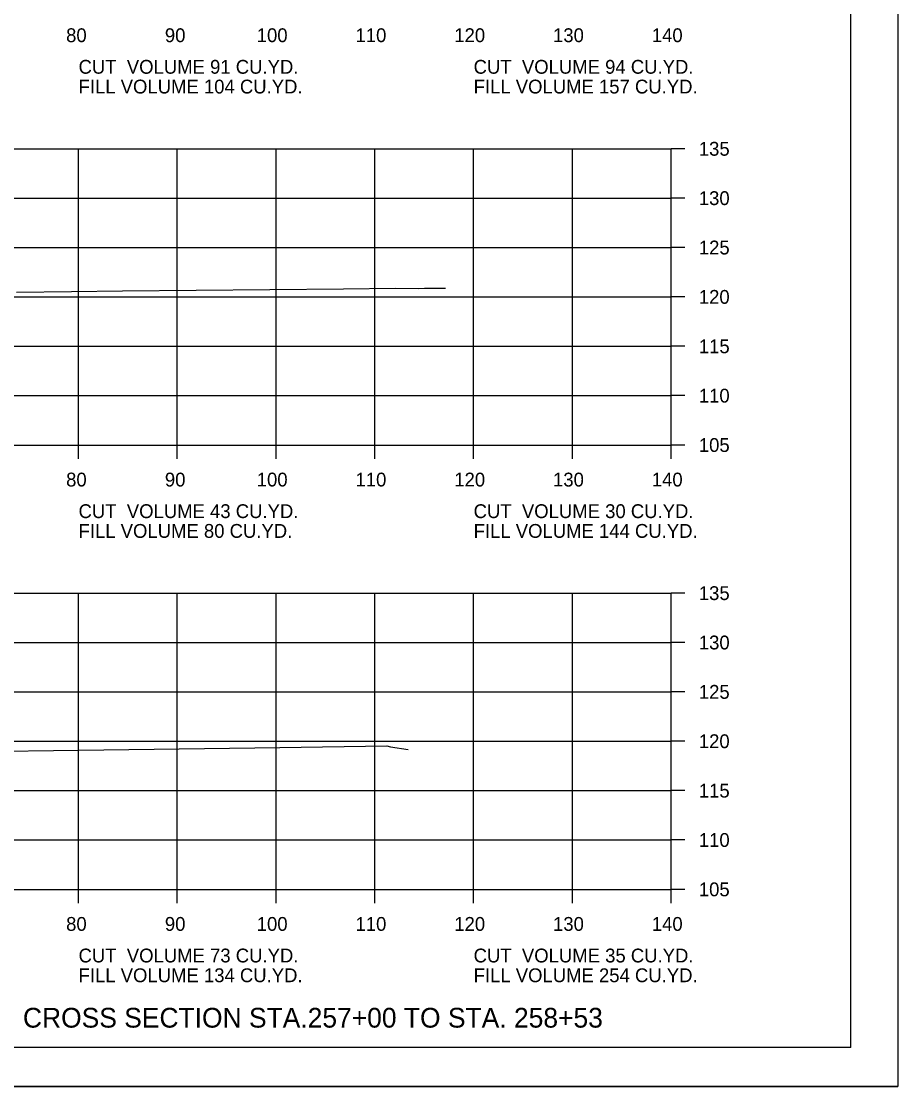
# Model space of a CAD drawing. Extents: x 1175611 to 1176402, y -433344 to -416213.
# Drawn here: x 1175855.2 to 1175943.9, y -420543.3 to -420435.4 of the extents above; entities that cross this region are included whole.
import ezdxf

# ---------------------------------------------------------------- set-up
doc = ezdxf.new("R2010")
doc.units = 0
for name, color, linetype in [('Default', 7, 'Continuous'), ('R_Axis', 7, 'Continuous'), ('R_Axis Annot', 7, 'Continuous'), ('R_Border', 7, 'Continuous'), ('R_Draft', 7, 'Continuous'), ('R_Exist Surface', 7, 'Continuous'), ('R_Grid', 7, 'Continuous'), ('R_No Plot', 7, 'Continuous')]:
    doc.layers.add(name, color=color, linetype=linetype)

msp = doc.modelspace()

# ---------------------------------------------------------------- linework, layer by layer
at = {"layer": 'R_Axis'}
for p, q in [((1175920.97, -420478.27), (1175920.97, -420448.27)), ((1175922.37, -420448.27), (1175920.97, -420448.27)), ((1175922.37, -420453.27), (1175920.97, -420453.27)), ((1175922.37, -420458.27), (1175920.97, -420458.27)), ((1175922.37, -420463.27), (1175920.97, -420463.27)), ((1175922.37, -420468.27), (1175920.97, -420468.27)), ((1175922.37, -420473.27), (1175920.97, -420473.27)), ((1175640.97, -420478.27), (1175920.97, -420478.27)), ((1175860.97, -420479.67), (1175860.97, -420478.27)), ((1175870.97, -420479.67), (1175870.97, -420478.27)), ((1175880.97, -420479.67), (1175880.97, -420478.27)), ((1175890.97, -420479.67), (1175890.97, -420478.27)), ((1175900.97, -420479.67), (1175900.97, -420478.27)), ((1175910.97, -420479.67), (1175910.97, -420478.27)), ((1175920.97, -420479.67), (1175920.97, -420478.27)), ((1175922.37, -420478.27), (1175920.97, -420478.27)), ((1175920.97, -420523.27), (1175920.97, -420493.27)), ((1175922.37, -420493.27), (1175920.97, -420493.27)), ((1175922.37, -420498.27), (1175920.97, -420498.27)), ((1175922.37, -420503.27), (1175920.97, -420503.27)), ((1175922.37, -420508.27), (1175920.97, -420508.27)), ((1175922.37, -420513.27), (1175920.97, -420513.27)), ((1175922.37, -420518.27), (1175920.97, -420518.27)), ((1175640.97, -420523.27), (1175920.97, -420523.27)), ((1175860.97, -420524.67), (1175860.97, -420523.27)), ((1175870.97, -420524.67), (1175870.97, -420523.27)), ((1175880.97, -420524.67), (1175880.97, -420523.27)), ((1175890.97, -420524.67), (1175890.97, -420523.27)), ((1175900.97, -420524.67), (1175900.97, -420523.27)), ((1175910.97, -420524.67), (1175910.97, -420523.27)), ((1175920.97, -420524.67), (1175920.97, -420523.27)), ((1175922.37, -420523.27), (1175920.97, -420523.27))]:
    msp.add_line(p, q, dxfattribs=at)
at = {"layer": 'R_Border'}
for q in [(1175939.15, -420333.81), (1175622.97, -420539.27)]:
    msp.add_line((1175939.15, -420539.27), q, dxfattribs=at)
at = {"layer": 'R_Exist Surface'}
for points in [[(1175854.69, -420462.8), (1175860.26, -420462.73), (1175865.41, -420462.67), (1175887.81, -420462.46), (1175893.04, -420462.38), (1175895.36, -420462.41), (1175895.99, -420462.37), (1175898.13, -420462.37)], [(1175830.39, -420509.58), (1175881.35, -420508.89), (1175892.18, -420508.73), (1175892.55, -420508.83), (1175894.35, -420509.12)]]:
    msp.add_lwpolyline(points, dxfattribs=at)
at = {"layer": 'R_Grid'}
for p, q in [((1175640.97, -420448.27), (1175920.97, -420448.27)), ((1175860.97, -420478.27), (1175860.97, -420448.27)), ((1175870.97, -420478.27), (1175870.97, -420448.27)), ((1175880.97, -420478.27), (1175880.97, -420448.27)), ((1175890.97, -420478.27), (1175890.97, -420448.27)), ((1175900.97, -420478.27), (1175900.97, -420448.27)), ((1175910.97, -420478.27), (1175910.97, -420448.27)), ((1175920.97, -420478.27), (1175920.97, -420448.27)), ((1175640.97, -420453.27), (1175920.97, -420453.27)), ((1175640.97, -420458.27), (1175920.97, -420458.27)), ((1175640.97, -420463.27), (1175920.97, -420463.27)), ((1175640.97, -420468.27), (1175920.97, -420468.27)), ((1175640.97, -420473.27), (1175920.97, -420473.27)), ((1175640.97, -420478.27), (1175920.97, -420478.27)), ((1175640.97, -420493.27), (1175920.97, -420493.27)), ((1175860.97, -420523.27), (1175860.97, -420493.27)), ((1175870.97, -420523.27), (1175870.97, -420493.27)), ((1175880.97, -420523.27), (1175880.97, -420493.27)), ((1175890.97, -420523.27), (1175890.97, -420493.27)), ((1175900.97, -420523.27), (1175900.97, -420493.27)), ((1175910.97, -420523.27), (1175910.97, -420493.27)), ((1175920.97, -420523.27), (1175920.97, -420493.27)), ((1175640.97, -420498.27), (1175920.97, -420498.27)), ((1175640.97, -420503.27), (1175920.97, -420503.27)), ((1175640.97, -420508.27), (1175920.97, -420508.27)), ((1175640.97, -420513.27), (1175920.97, -420513.27)), ((1175640.97, -420518.27), (1175920.97, -420518.27)), ((1175640.97, -420523.27), (1175920.97, -420523.27))]:
    msp.add_line(p, q, dxfattribs=at)
at = {"layer": 'R_No Plot'}
msp.add_line((1175610.57, -420543.25), (1175943.91, -420543.25), dxfattribs=at)
msp.add_lwpolyline([(1175610.57, -420329.92), (1175943.91, -420329.92), (1175943.91, -420543.25), (1175610.57, -420543.25)], close=True, dxfattribs=at)

# ---------------------------------------------------------------- texts
at = {"layer": 'Default'}
for s, p in [('CUT  VOLUME 91 CU.YD.', (1175860.97, -420440.67)), ('CUT  VOLUME 94 CU.YD.', (1175900.97, -420440.67)), ('FILL VOLUME 104 CU.YD.', (1175860.97, -420442.67)), ('FILL VOLUME 157 CU.YD.', (1175900.97, -420442.67)), ('CUT  VOLUME 43 CU.YD.', (1175860.97, -420485.67)), ('CUT  VOLUME 30 CU.YD.', (1175900.97, -420485.67)), ('FILL VOLUME 80 CU.YD.', (1175860.97, -420487.67)), ('FILL VOLUME 144 CU.YD.', (1175900.97, -420487.67)), ('CUT  VOLUME 73 CU.YD.', (1175860.97, -420530.67)), ('CUT  VOLUME 35 CU.YD.', (1175900.97, -420530.67)), ('FILL VOLUME 134 CU.YD.', (1175860.97, -420532.67)), ('FILL VOLUME 254 CU.YD.', (1175900.97, -420532.67))]:
    msp.add_text(s, height=1.4, dxfattribs=at).set_placement(p)
at = {"layer": 'R_Axis Annot'}
for s, p in [('80', (1175859.71, -420437.47)), ('90', (1175869.71, -420437.47)), ('100', (1175879.01, -420437.47)), ('110', (1175889.01, -420437.47)), ('120', (1175899.01, -420437.47)), ('130', (1175909.01, -420437.47)), ('140', (1175919.01, -420437.47)), ('135', (1175923.77, -420448.97)), ('130', (1175923.77, -420453.97)), ('125', (1175923.77, -420458.97)), ('120', (1175923.77, -420463.97)), ('115', (1175923.77, -420468.97)), ('110', (1175923.77, -420473.97)), ('105', (1175923.77, -420478.97)), ('80', (1175859.71, -420482.47)), ('90', (1175869.71, -420482.47)), ('100', (1175879.01, -420482.47)), ('110', (1175889.01, -420482.47)), ('120', (1175899.01, -420482.47)), ('130', (1175909.01, -420482.47)), ('140', (1175919.01, -420482.47)), ('135', (1175923.77, -420493.97)), ('130', (1175923.77, -420498.97)), ('125', (1175923.77, -420503.97)), ('120', (1175923.77, -420508.97)), ('115', (1175923.77, -420513.97)), ('110', (1175923.77, -420518.97)), ('105', (1175923.77, -420523.97)), ('80', (1175859.71, -420527.47)), ('90', (1175869.71, -420527.47)), ('100', (1175879.01, -420527.47)), ('110', (1175889.01, -420527.47)), ('120', (1175899.01, -420527.47)), ('130', (1175909.01, -420527.47)), ('140', (1175919.01, -420527.47))]:
    msp.add_text(s, height=1.4, dxfattribs=at).set_placement(p)
at = {"layer": 'R_Draft'}
msp.add_text('CROSS SECTION STA.257+00 TO STA. 258+53', height=2, dxfattribs=at).set_placement((1175855.34, -420537.27))

doc.saveas('drawing.dxf')
